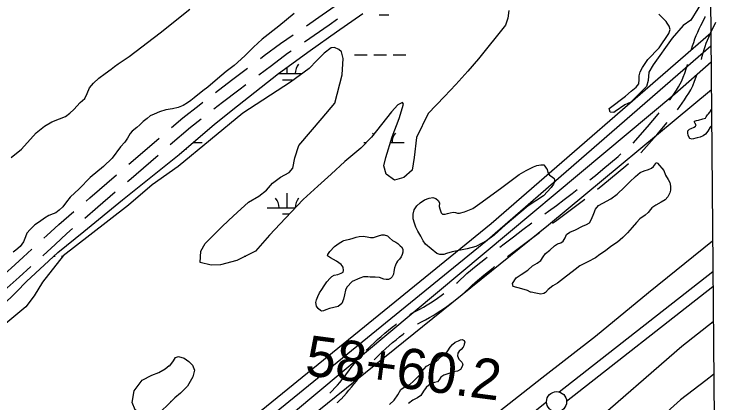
# Model space of a CAD drawing. Extents: x 3535183 to 3573198, y 534952 to 560562.
# Drawn here: x 3569207 to 3570964, y 551446 to 552410 of the extents above; entities that cross this region are included whole.
import ezdxf

# ---------------------------------------------------------------- set-up
doc = ezdxf.new("R2010")
doc.units = 0
for name, color, linetype in [('V-GRID-FRAM', 7, 'Continuous'), ('V-LEVE-TOET', 7, 'Continuous'), ('V-ROAD-CNTR', 7, 'Continuous'), ('V-SURV-IDEN', 7, 'Continuous'), ('V-SURV-LINE', 7, 'Continuous'), ('V-TOPO-SHOR', 7, 'Continuous'), ('V-UTIL-LINE', 7, 'Continuous'), ('V-WETL-SWMP', 7, 'Continuous')]:
    doc.layers.add(name, color=color, linetype=linetype)

msp = doc.modelspace()

# ---------------------------------------------------------------- linework, layer by layer
at = {"layer": 'V-GRID-FRAM'}
msp.add_lwpolyline([(3539245.8, 558535.3), (3570887.5, 558774.6), (3571033, 540592.1), (3539375.4, 540352.7), (3539245.8, 558535.3)], dxfattribs=at)
at = {"layer": 'V-LEVE-TOET'}
for points in [[(3570783.5, 551719.2), (3570942.9, 551847.5)], [(3568574.3, 549772.8), (3568699.5, 550006.5), (3568725.3, 550052.6), (3568744.2, 550082.1), (3568764.3, 550105.4), (3568785.9, 550128), (3568814.3, 550152), (3568848.3, 550173.8), (3568930.1, 550230.5), (3569050.1, 550319.3), (3569078.6, 550339.8), (3569121.6, 550376.1), (3569270.2, 550501.9), (3569397.9, 550609.4), (3569519.4, 550716.8), (3569625.5, 550799.5), (3569728.2, 550878.8), (3569883.6, 550999.8), (3570064, 551145.5), (3570202, 551252.1), (3570390.8, 551408.1), (3570518.4, 551507.9), (3570652.3, 551611.1), (3570783.5, 551719.2)], [(3570944.5, 551647), (3570866.7, 551585.5)], [(3570866.7, 551585.5), (3570632.1, 551382.2), (3570397.6, 551202.5), (3570122.9, 550988.5), (3569883.5, 550799.8), (3569665, 550627.5), (3569511, 550508.5), (3569259.2, 550315.1), (3569078.1, 550174.2), (3568917.1, 550048.4), (3568854.7, 549992.3), (3568833.1, 549965.5), (3568810, 549927.1), (3568793.2, 549889.2), (3568752.6, 549804), (3568679.2, 549666.5)]]:
    msp.add_lwpolyline(points, dxfattribs=at)
at = {"layer": 'V-ROAD-CNTR'}
for points in [[(3569933.7, 552381.8), (3569972.8, 552408.7), (3570016, 552438.5)], [(3569928.5, 552341.8), (3569989.9, 552384), (3570010.8, 552398.5)], [(3570890.8, 552323.8), (3570893.1, 552331.5), (3570896, 552340.2), (3570899.1, 552348.8), (3570902.4, 552357.3), (3570906, 552365.7), (3570909.8, 552374.1), (3570913.9, 552382.3), (3570917.9, 552390), (3570924.3, 552403.4), (3570924.9, 552404.7)], [(3570915, 552297.8), (3570915.1, 552297.9), (3570917.1, 552306.4), (3570919.3, 552314.4), (3570921.7, 552322.4), (3570924.3, 552330.3), (3570927.2, 552338.2), (3570930.2, 552345.9), (3570933.5, 552353.6), (3570937, 552361.2), (3570940.6, 552368.7), (3570944.8, 552376.5), (3570951.4, 552390.6)], [(3569819.6, 552300.6), (3569828.6, 552307.4), (3569869.6, 552337.7), (3569900.7, 552359.1)], [(3569815, 552259.8), (3569846.5, 552283.3), (3569887, 552313.3), (3569895.5, 552319.1)], [(3570835.8, 552196.5), (3570837.4, 552198.8), (3570842.8, 552206.4), (3570848, 552214.1), (3570853, 552221.9), (3570857.9, 552229.8), (3570862.6, 552237.8), (3570866.6, 552245.1), (3570870.2, 552254.3), (3570873.8, 552264.3), (3570877.2, 552274.4), (3570880.3, 552284.6), (3570880.5, 552285.2)], [(3569707.9, 552216.3), (3569747.4, 552246.4), (3569787.6, 552276.7)], [(3570855.4, 552172.6), (3570855.8, 552173.2), (3570861.7, 552181.2), (3570867.5, 552189.3), (3570873, 552197.5), (3570878.4, 552205.9), (3570883.6, 552214.3), (3570888.6, 552222.9), (3570893.9, 552232.4), (3570898.3, 552243.8), (3570902.1, 552254.5), (3570903.8, 552259.5)], [(3569703.6, 552175.1), (3569725.3, 552191.8), (3569765.6, 552222.5), (3569783.1, 552235.7)], [(3569598.4, 552129.1), (3569626.5, 552153.3), (3569666.8, 552184.7), (3569676.2, 552191.9)], [(3570745.2, 552089.8), (3570781.6, 552130.4), (3570807.9, 552162.4), (3570810.6, 552165.5)], [(3569595.1, 552086.6), (3569645.5, 552130.1), (3569671.9, 552150.6)], [(3570764.3, 552066.4), (3570765.4, 552067.3), (3570804.3, 552110.9), (3570829.8, 552141.8)], [(3569492.4, 552037.7), (3569549.4, 552086.7), (3569568.1, 552102.9)], [(3569489, 551995.3), (3569492, 551997.8), (3569564.9, 552060.5)], [(3570638.2, 551999.6), (3570651.6, 552010.3), (3570670.6, 552025.8), (3570689.4, 552041.4), (3570708, 552057.2), (3570715.2, 552063.4)], [(3570657.1, 551976.3), (3570670.5, 551987), (3570689.6, 552002.6), (3570708.6, 552018.4), (3570727.5, 552034.3), (3570734.1, 552040.1)], [(3569386, 551946.6), (3569395.5, 551954.6), (3569462, 552011.6)], [(3569382.6, 551904.3), (3569414.9, 551931.8), (3569458.7, 551969.3)], [(3570526.5, 551915.2), (3570535.1, 551921.4), (3570554.9, 551935.8), (3570574.5, 551950.3), (3570594, 551965), (3570606.8, 551974.9)], [(3570545.4, 551891.9), (3570552.6, 551897), (3570572.6, 551911.6), (3570592.5, 551926.3), (3570612.2, 551941.2), (3570625.7, 551951.6)], [(3569281, 551854.1), (3569288.5, 551861), (3569318, 551888.6), (3569355.6, 551920.6)], [(3570414, 551832), (3570424.7, 551840.3), (3570448, 551858), (3570471.4, 551875.6), (3570493.8, 551892.2)], [(3569278.4, 551810.9), (3569279.4, 551811.8), (3569308.9, 551839.1), (3569338, 551866.2), (3569352.2, 551878.3)], [(3570432.9, 551808.7), (3570443, 551816.5), (3570466.1, 551834.1), (3570489.3, 551851.5), (3570512.5, 551868.7), (3570512.8, 551868.9)], [(3569177.4, 551760), (3569199.9, 551780.1), (3569229.6, 551807), (3569251.6, 551827)], [(3570306.5, 551742.4), (3570309.2, 551744.7), (3570316.9, 551751.8), (3570324.5, 551759), (3570332.6, 551767), (3570355.8, 551785.9), (3570378.6, 551804.2), (3570382.5, 551807.3)], [(3569174.4, 551717.2), (3569190, 551731.1), (3569220, 551757.8), (3569248.8, 551783.9)], [(3570325.4, 551719.1), (3570329.1, 551722.3), (3570337.4, 551729.8), (3570345.4, 551737.5), (3570352.7, 551744.7), (3570374.7, 551762.6), (3570397.3, 551780.7), (3570401.4, 551784)], [(3570190.6, 551664.6), (3570195.7, 551667.9), (3570205.9, 551673.1), (3570215.1, 551678.1), (3570224.3, 551683.3), (3570233.3, 551688.6), (3570242.2, 551694.1), (3570251, 551699.9), (3570259.7, 551705.7), (3570268.3, 551711.8), (3570275.5, 551717.2)], [(3570209.6, 551641.2), (3570210.8, 551641.9), (3570219.8, 551646.6), (3570229.6, 551651.8), (3570239.3, 551657.3), (3570248.8, 551662.9), (3570258.3, 551668.8), (3570267.6, 551674.8), (3570276.8, 551681.1), (3570285.9, 551687.5), (3570294.4, 551693.8)], [(3570082.7, 551575.9), (3570084.7, 551577.9), (3570093.1, 551586.3), (3570101.7, 551594.5), (3570110.4, 551602.6), (3570119.3, 551610.5), (3570128.3, 551618.3), (3570137.4, 551625.8), (3570146.7, 551633.2), (3570156.1, 551640.4), (3570157.8, 551641.7)], [(3570101.7, 551552.4), (3570106.1, 551556.9), (3570114.1, 551564.9), (3570122.2, 551572.7), (3570130.6, 551580.4), (3570139, 551587.9), (3570147.6, 551595.3), (3570156.3, 551602.5), (3570165.2, 551609.6), (3570174.2, 551616.5), (3570176.7, 551618.4)], [(3569997.9, 551475.8), (3570004.3, 551482.6), (3570010.5, 551489.4), (3570016.5, 551496.3), (3570022.4, 551503.3), (3570028.1, 551510.5), (3570033.6, 551517.8), (3570039, 551525.2), (3570044.7, 551533.3), (3570052.6, 551542.9), (3570055.7, 551546.4)], [(3570019.7, 551455.2), (3570026.3, 551462.2), (3570032.9, 551469.4), (3570039.4, 551476.8), (3570045.6, 551484.4), (3570051.8, 551492), (3570057.7, 551499.8), (3570063.5, 551507.8), (3570068.6, 551515.2), (3570074.9, 551522.7)], [(3569992, 551469.9), (3569992.1, 551470), (3569998.1, 551476.1)], [(3570010.3, 551446.2), (3570012.1, 551447.5), (3570019.4, 551454.9)]]:
    msp.add_lwpolyline(points, dxfattribs=at)
at = {"layer": 'V-SURV-LINE'}
for points in [[(3570561.8, 551472.7), (3570943.5, 551771.4)], [(3570943.8, 551733.6), (3570580.3, 551449.1)], [(3569835.4, 550894.2), (3570530.4, 551447.9)]]:
    msp.add_lwpolyline(points, dxfattribs=at)
msp.add_circle((3570555.3, 551448.6), 25, dxfattribs=at)
at = {"layer": 'V-TOPO-SHOR'}
for points in [[(3569200.2, 552054.8), (3569225.2, 552075.4), (3569262.2, 552115.9), (3569282.9, 552132.7), (3569301.3, 552142.8), (3569319.9, 552150.4), (3569335.2, 552156.3), (3569346, 552164.4), (3569355.5, 552173.8), (3569371.6, 552191), (3569383.1, 552201.1), (3569388.8, 552213.3), (3569394.8, 552227.5), (3569404.7, 552239.2), (3569417.7, 552251.2), (3569433.6, 552263.1), (3569448.4, 552273.9), (3569457.1, 552280.4), (3569465.6, 552287.1), (3569492.9, 552305.2), (3569570.1, 552363.9), (3569644.3, 552422.8)], [(3569902.9, 552412.4), (3569865, 552380.7), (3569824, 552348.6), (3569802, 552328.2), (3569780.7, 552306.9), (3569754.1, 552283.3), (3569733.8, 552268), (3569713, 552249.9), (3569688.7, 552229), (3569676.3, 552220.1), (3569654.7, 552202.9), (3569646.5, 552196.4), (3569638.5, 552190.2), (3569627, 552184), (3569614.6, 552178.3), (3569601.2, 552175.3), (3569584, 552172.9), (3569568.8, 552167.9), (3569555.6, 552162.5), (3569545.3, 552157.8), (3569538.1, 552151.6), (3569527.8, 552143.8), (3569519.5, 552135.9), (3569512.3, 552129.1), (3569500.9, 552120), (3569495.4, 552113.8), (3569489.1, 552102.7), (3569482.4, 552092.9), (3569471.8, 552081), (3569450.8, 552052.8), (3569429.6, 552032.2), (3569396.5, 552004.9), (3569368.8, 551977.1), (3569346.5, 551956), (3569337.2, 551944.3), (3569328.5, 551932.6), (3569319.5, 551923.7), (3569311.3, 551916.9), (3569304, 551914.5), (3569293.4, 551910.7), (3569282.4, 551903.7), (3569270.6, 551894.9), (3569258.9, 551887.4), (3569254.5, 551883.7), (3569246.8, 551875.8), (3569238.8, 551866.5), (3569235.2, 551857.8), (3569230.5, 551845), (3569222.3, 551833.9), (3569211.5, 551824.5), (3569205.3, 551819.6)], [(3570918.7, 552150.3), (3570925, 552152.5), (3570926.9, 552155.4), (3570928.4, 552157.7), (3570930.3, 552160.3), (3570932.9, 552162.8), (3570936.2, 552166.9)], [(3570936.2, 552166.9), (3570940.3, 552174.3)], [(3570940.6, 552133.2), (3570937.2, 552129.8), (3570931.2, 552120.2), (3570925.2, 552112.8), (3570919.6, 552108), (3570911.8, 552105.4), (3570904.4, 552103.6), (3570891.8, 552100.3), (3570886.6, 552101.8), (3570882.2, 552108.9), (3570881.4, 552115.6), (3570881.5, 552120.8), (3570885.6, 552125.2), (3570889.7, 552126.3), (3570897.1, 552130), (3570900.8, 552132.6), (3570902.3, 552135.9), (3570899.7, 552139.3), (3570897.9, 552142.2), (3570898.3, 552144.8), (3570903.1, 552146.7), (3570907.9, 552147.4), (3570918.7, 552150.3)], [(3570806, 552040.5), (3570821.4, 552022.6), (3570826.2, 552010.9), (3570832.2, 552000), (3570836.3, 551992.5), (3570838.6, 551983.7), (3570838.5, 551973.7), (3570836.6, 551966.8), (3570831.6, 551957.1), (3570825.1, 551949.7), (3570815.5, 551943.7), (3570801.8, 551936.6), (3570792, 551930), (3570788.3, 551925.6), (3570782.9, 551918.2), (3570775.2, 551911.5), (3570761.9, 551902.4), (3570753.7, 551893.6), (3570742.7, 551881.2), (3570731.2, 551867.8), (3570720, 551855.8), (3570706.9, 551844.8), (3570690.4, 551833.5), (3570677.1, 551823.2), (3570662.6, 551814), (3570652.1, 551805.3), (3570632.8, 551795.4), (3570613, 551786.1), (3570601.8, 551776.9), (3570572.2, 551754.1), (3570557.5, 551742.8), (3570546.3, 551736.2), (3570534.6, 551727), (3570527.4, 551719.4), (3570523.9, 551717.1), (3570516.2, 551715.5), (3570503.5, 551718), (3570492.1, 551720.4), (3570490.5, 551720.8), (3570483.3, 551724.6), (3570469.2, 551728.4), (3570447.4, 551734.8), (3570445.6, 551741.8), (3570454.8, 551755.9), (3570467.1, 551764.6), (3570483.7, 551775.4), (3570495.4, 551785.5), (3570507.2, 551792.4), (3570516.1, 551798.8), (3570521.7, 551808.1), (3570528.1, 551816.1), (3570538.6, 551824.9), (3570549.8, 551835), (3570557.9, 551840.3), (3570566.1, 551843.2), (3570571.9, 551846.9), (3570576.4, 551855), (3570579.9, 551863.6), (3570587.9, 551869.1), (3570602.7, 551875.2), (3570620, 551884.4), (3570629.8, 551888.5), (3570637.4, 551892.8), (3570642.4, 551901.8), (3570647.6, 551915.5), (3570651.6, 551926.4), (3570659.3, 551935.6), (3570670, 551941.3), (3570689.8, 551951.8), (3570705.5, 551963.6), (3570724.2, 551981.3), (3570737.2, 551993.9), (3570751, 552007.5), (3570763.2, 552017.4), (3570772.7, 552021.5), (3570783.6, 552025.2), (3570791.1, 552028.1), (3570796.5, 552032.3), (3570801.1, 552038.9), (3570803, 552042), (3570806, 552040.5)], [(3570533.3, 552017), (3570537.4, 552010.5), (3570544.1, 552006.3), (3570548.9, 552002.1), (3570550.5, 551998.6), (3570550.5, 551993.9), (3570547.9, 551988.6), (3570541.6, 551980.5), (3570522.6, 551959.1), (3570484.4, 551934.8), (3570427.2, 551886.9), (3570399.9, 551862.1), (3570381.4, 551847.6), (3570370.3, 551842.4), (3570354.4, 551833.9), (3570333, 551828.2), (3570296.1, 551820.4), (3570281.9, 551816.3), (3570274.7, 551813.8), (3570265.4, 551813.9), (3570257.6, 551816.7), (3570229.2, 551839.4), (3570223.9, 551848.1), (3570218, 551859.5), (3570210.6, 551872.1), (3570205.6, 551881.8), (3570202, 551891.6), (3570199.3, 551902.1), (3570198.6, 551914.4), (3570201.7, 551924.6), (3570208.3, 551934.9), (3570216.5, 551942.5), (3570226.8, 551949.9), (3570238.6, 551954), (3570247.4, 551955.1), (3570255.3, 551952.9), (3570260.8, 551948.3), (3570264.5, 551942), (3570263.8, 551933.2), (3570265.1, 551926.9), (3570268.5, 551917.3), (3570272.2, 551914.3), (3570278.7, 551914), (3570284.5, 551915.6), (3570291.2, 551917.6), (3570298, 551919.2), (3570304.2, 551918), (3570309.3, 551916.6), (3570314.4, 551916.8), (3570326.8, 551919.7), (3570347.2, 551927.9), (3570364.5, 551940.1), (3570416, 551977.3), (3570462.2, 552012.2), (3570479.7, 552022.3), (3570497.6, 552031.2), (3570506.2, 552034.4), (3570516, 552036.6), (3570523.2, 552036.1), (3570526.2, 552033.1), (3570529.4, 552027.9), (3570531.7, 552024.7), (3570533.3, 552017)], [(3570134.7, 551860.3), (3570140, 551855.2), (3570147.3, 551848.4), (3570155.6, 551844.2), (3570160.7, 551841.2), (3570166.9, 551835.6), (3570169.6, 551832.6), (3570173.3, 551827.2), (3570173.2, 551820.1), (3570171.5, 551813.8), (3570169.4, 551807.9), (3570164.8, 551802.1), (3570159.9, 551797.1), (3570157.1, 551792.9), (3570154.7, 551787.4), (3570152.6, 551780.7), (3570150.7, 551771.5), (3570149.9, 551765), (3570146.9, 551758.6), (3570142.2, 551754), (3570137.6, 551752.2), (3570131.6, 551752), (3570125.8, 551752.9), (3570115.4, 551756.5), (3570104.6, 551758), (3570098.6, 551757.3), (3570092.3, 551757.4), (3570086.3, 551758.3), (3570080.3, 551758.8), (3570075.2, 551758.4), (3570066.7, 551755.2), (3570047, 551747.3), (3570033.9, 551732.6), (3570030.4, 551725), (3570028, 551714.2), (3570026.1, 551703.3), (3570021.4, 551692.7), (3570012.3, 551684.9), (3569991, 551680.2), (3569981.5, 551676.6), (3569975.7, 551673.9), (3569972, 551673), (3569968.8, 551674.6), (3569964, 551678.8), (3569962.6, 551680.2), (3569958.7, 551685.8), (3569956.9, 551694.6), (3569958.6, 551701.5), (3569961.7, 551709.3), (3569966.4, 551718.8), (3569971.7, 551727.3), (3569977.6, 551736.5), (3569984.1, 551746.4), (3569992.5, 551755.3), (3569996.7, 551759.7), (3570002.7, 551762.4), (3570011.7, 551764.4), (3570019.9, 551767.4), (3570025, 551770.3), (3570026.1, 551774.5), (3570024.6, 551782.3), (3570020.2, 551789.3), (3570008.5, 551797.2), (3570000.9, 551801.9), (3569993.8, 551805.9), (3569986.4, 551810.3), (3569986.9, 551814.3), (3569991.4, 551821.6), (3570003.2, 551833.8), (3570014.9, 551841.8), (3570023, 551846.6), (3570026.9, 551848.6), (3570033.6, 551850.4), (3570041.5, 551851.8), (3570049.8, 551854.5), (3570057, 551857), (3570064.7, 551858.8), (3570074.6, 551859.6), (3570084.5, 551857.9), (3570092.8, 551856.5), (3570100.5, 551856.4), (3570113, 551860.3), (3570121.3, 551862.5), (3570126.2, 551862.9), (3570126.8, 551862.9), (3570134.7, 551860.3)], [(3570140.2, 551441.5), (3570152, 551452.5), (3570160.5, 551465.8), (3570167.9, 551478.7), (3570178.9, 551486.5), (3570191.6, 551491.7), (3570199.3, 551498.6), (3570207.4, 551507.3), (3570215.3, 551515.5), (3570220.5, 551523.8), (3570232.4, 551537.1), (3570242.8, 551542.6), (3570253.2, 551547.6), (3570261.1, 551553.1), (3570268.6, 551560.4), (3570275.5, 551565), (3570281.6, 551569.8), (3570285.3, 551574.6), (3570291.2, 551584.3), (3570296.5, 551590.5), (3570303.5, 551596), (3570311.4, 551599.9), (3570316.7, 551602.4), (3570320.7, 551603), (3570325.7, 551600.7)], [(3570325.7, 551600.7), (3570327.3, 551596.5), (3570325.9, 551591.7), (3570324.5, 551587.3), (3570323.1, 551584.1), (3570317.9, 551578.3), (3570313.5, 551574.2), (3570309.5, 551568.9), (3570309.3, 551562.2), (3570312.4, 551553.9), (3570317.7, 551549.2), (3570320, 551546.9), (3570322.5, 551541.8), (3570320.6, 551536), (3570316.2, 551528.4), (3570309.4, 551524.3), (3570298.6, 551522.5), (3570287.5, 551518.9), (3570275.2, 551514.6), (3570267.7, 551509.4), (3570263.8, 551502.9), (3570259.3, 551498.1), (3570251.9, 551495.9), (3570244.3, 551493.6), (3570238, 551490), (3570231.1, 551483.5), (3570224.5, 551474.8), (3570217.7, 551464), (3570209.8, 551458.3), (3570198.2, 551452.1), (3570186.9, 551444.3)], [(3570945.6, 551516.1), (3570926.1, 551501.5), (3570863, 551452.9), (3570822, 551416.1), (3570773.9, 551375.5), (3570677.5, 551301.6)]]:
    msp.add_lwpolyline(points, dxfattribs=at)
at = {"layer": 'V-UTIL-LINE'}
for points in [[(3565844, 540552.9), (3566536.8, 542959.3), (3566600.3, 543171.5), (3566545.5, 543258.5), (3566611.7, 543523.5), (3566756.4, 543920.5), (3567664.2, 545976.5), (3567722, 546084.3), (3567726.5, 546290.7), (3567571.1, 546289.8), (3567678.6, 547410.2), (3567020.2, 547722), (3567668.7, 549051.1), (3567634.8, 549127.6), (3568079.6, 549920.2), (3568202.2, 550153.6), (3569240.2, 550955.3), (3570392.4, 551890.6), (3570938.8, 552364.2)], [(3565873.7, 540553.1), (3566563.6, 542961.2), (3566563.7, 542961.4), (3566622.1, 543169.5), (3566567.9, 543256.5), (3566645.8, 543532.2), (3566754.8, 543832.1), (3567684, 545957.9), (3567747.2, 546073.9), (3567750.5, 546307.3), (3567594.8, 546310.7), (3567709.4, 547423.7), (3567050.9, 547733.1), (3567703.9, 549055.8), (3567667, 549133), (3568103.3, 549907), (3568220.5, 550136.8), (3569231.1, 550913.6), (3570383.3, 551849.9), (3570939, 552332.1)], [(3570939.4, 552291.6), (3570849.1, 552211.5), (3569548.9, 551126.6), (3568625, 550412.5), (3568598.6, 550392.1), (3568238.5, 550116), (3568124.2, 549911.1), (3567700.4, 549152.4), (3566983.7, 547869), (3567517.4, 547561.1), (3569316.2, 545945.9), (3569331.4, 545867.9), (3569368.9, 543127), (3569352.8, 543013.2), (3569354.5, 542782.5), (3569354.6, 542779), (3569354.6, 542777.6), (3569352.7, 542706.1), (3569074.9, 542711.5), (3568970.1, 542218.9), (3568443.7, 540572.5)], [(3570939.9, 552222.4), (3570535.3, 551886.4), (3568260.8, 550054.4), (3568175.1, 549886.6), (3567095.5, 547774.9), (3567514.7, 547600.4), (3567916.8, 547434.9), (3567543.9, 546342.9), (3567623.7, 546336.5), (3568423.1, 546277.7), (3568456, 546292.7), (3568479.7, 546273.4), (3569276.9, 546236), (3569276.6, 546213.5), (3569327.2, 542794.5), (3569326.5, 542748.2), (3569070.1, 542749.3), (3568961.5, 542258.4), (3568428.1, 540572.4)]]:
    msp.add_lwpolyline(points, dxfattribs=at)
at = {"layer": 'V-WETL-SWMP'}
for p, q in [((3570934.3, 552469.7), (3570889.3, 552395.4)), ((3570114.2, 552409.1), (3570138.2, 552409.1)), ((3570827.2, 552392.1), (3570809.5, 552410.4)), ((3570829.8, 552388), (3570827.2, 552392.1)), ((3570889.3, 552395.4), (3570869.7, 552382.2)), ((3570835.3, 552380.6), (3570829.8, 552388)), ((3570834.1, 552362.4), (3570837.5, 552372)), ((3570837.5, 552372), (3570835.3, 552380.6)), ((3570869.7, 552382.2), (3570842.4, 552351)), ((3570810.6, 552327.2), (3570834.1, 552362.4)), ((3570842.4, 552351), (3570795.3, 552284.3)), ((3570782.2, 552297.7), (3570810.6, 552327.2)), ((3570052.8, 552309.1), (3570084.8, 552309.1)), ((3570100.8, 552309.1), (3570132.8, 552309.1)), ((3570148.8, 552309.1), (3570180.8, 552309.1)), ((3570768.8, 552277.7), (3570782.2, 552297.7)), ((3570795.3, 552284.3), (3570784.8, 552266.3)), ((3569885.8, 552262.7), (3569885.8, 552278.8)), ((3570760.9, 552257.4), (3570762.8, 552267.4)), ((3570762.8, 552267.4), (3570768.8, 552277.7)), ((3570784.8, 552266.3), (3570782.6, 552245.4)), ((3569863.6, 552262.7), (3569923.2, 552262.7)), ((3570759.3, 552237.3), (3570760.9, 552248.5)), ((3570760.9, 552248.5), (3570760.9, 552257.4)), ((3569873.8, 552247.3), (3569897.8, 552247.3)), ((3570779, 552230.7), (3570739.8, 552191.9)), ((3570753.3, 552229.2), (3570759.3, 552237.3)), ((3570782.6, 552245.4), (3570779, 552230.7)), ((3570726.9, 552206.7), (3570740.3, 552219.6)), ((3570740.3, 552219.6), (3570753.3, 552229.2)), ((3570686.3, 552176.5), (3570726.9, 552206.7)), ((3570724.5, 552185.7), (3570700.7, 552168.4)), ((3570739.8, 552191.9), (3570724.5, 552185.7)), ((3570688.8, 552167.1), (3570686.3, 552176.5)), ((3570697.9, 552166.3), (3570688.8, 552167.1)), ((3570700.7, 552168.4), (3570697.9, 552166.3)), ((3569652.3, 552091.9), (3569674.3, 552091.9)), ((3570076.2, 552091.9), (3570082.6, 552091.9)), ((3570142.3, 552091.9), (3570176.2, 552091.9)), ((3569634.2, 552076.5), (3569636.3, 552076.5)), ((3570137.6, 552076.5), (3570138.2, 552076.5)), ((3569885.8, 551930), (3569885.8, 551966)), ((3569835.8, 551930), (3569906.4, 551930)), ((3569873.8, 551914.6), (3569891.7, 551914.6)), ((3569306.8, 551810), (3569309, 551810)), ((3569325, 551810), (3569328.7, 551810)), ((3569778.9, 551810), (3569783, 551810))]:
    msp.add_line(p, q, dxfattribs=at)
for points in [[(3568929.8, 551476.3), (3568955.6, 551498.8), (3568985.2, 551524), (3569021.4, 551553.4), (3569075.2, 551599.2), (3569101.9, 551619.6), (3569124.5, 551637), (3569143.6, 551654), (3569176.9, 551685.4), (3569212.8, 551721.2), (3569237.7, 551746.7), (3569316.1, 551818.5), (3569380.1, 551871.2), (3569476.2, 551949.4), (3569617.2, 552061.9), (3569705.6, 552137.3), (3569762.4, 552183.2), (3569864.5, 552263.4), (3569942.6, 552320.1), (3570008.6, 552366.4), (3570073.4, 552411.7)], [(3570436.8, 552419.6), (3570434.1, 552400.4), (3570428.2, 552383), (3570361.3, 552299.6), (3570335.1, 552268.5), (3570305.2, 552236), (3570276.7, 552205.7), (3570236.2, 552164), (3570207.1, 552103.9), (3570201.6, 552054.6), (3570196, 552023.6), (3570175.7, 552004.7), (3570152.3, 551998), (3570132.2, 552013.2), (3570126.1, 552034.1), (3570130.9, 552054.7), (3570146.6, 552106), (3570164.1, 552151.3), (3570174.8, 552187.2), (3570172.5, 552191.4), (3570160.6, 552185.6), (3570145, 552167.7), (3570095.4, 552104.8), (3570068.5, 552077.6), (3570029.1, 552045), (3569995.2, 552013), (3569962.3, 551983.6), (3569925.5, 551950), (3569881.8, 551904.2), (3569842.1, 551861.6), (3569806.8, 551821.8), (3569760.7, 551798.9), (3569719.8, 551788.1), (3569696.7, 551787.1), (3569669.4, 551794), (3569671.2, 551822.1), (3569682.2, 551841.5), (3569703.5, 551863.1), (3569722.2, 551881.7), (3569740.6, 551899), (3569761.6, 551918.5), (3569789.6, 551943.8), (3569815, 551958.7), (3569834.6, 551973.4), (3569849.3, 551990.7), (3569868.9, 552005.8), (3569890.5, 552017.5), (3569899.9, 552028.1), (3569904.7, 552053.5), (3569914.4, 552084.8), (3569972.4, 552152.3), (3570004.2, 552189.8), (3570022.5, 552259.7), (3570025.2, 552300), (3570020.6, 552316.7), (3570014.4, 552322.3), (3570003.3, 552327.5), (3569995.4, 552326.4), (3569977.9, 552313.6), (3569959.9, 552295.6), (3569940.3, 552275.4), (3569894.2, 552241.2), (3569775.2, 552164.6), (3569615.2, 552032.6), (3569550.3, 551987.2), (3569491.6, 551936.1), (3569395.1, 551861.7), (3569329.1, 551810.5), (3569277.9, 551745), (3569257.2, 551711.4), (3569236, 551683.7), (3569181.5, 551638.8)]]:
    msp.add_lwpolyline(points, dxfattribs=at)
msp.add_lwpolyline([(3569592.7, 551538.5), (3569594, 551537.6), (3569603.1, 551550), (3569608.3, 551558.3), (3569615.9, 551560.5), (3569630, 551556.5), (3569641.7, 551548.5), (3569650.9, 551539), (3569655.4, 551526.7), (3569651.4, 551510.3), (3569638.3, 551487.3), (3569620.8, 551470.1), (3569606.4, 551458.4), (3569590.1, 551441.5), (3569572.9, 551424.9), (3569552.7, 551417.7), (3569528.2, 551417.6), (3569508, 551428.7), (3569500.7, 551446.7), (3569505.5, 551475.6), (3569525.4, 551501.8), (3569549.3, 551514.3), (3569566.6, 551520.9), (3569582.2, 551530)], close=True, dxfattribs=at)
for centre, start, end in [((3569941, 552263.2), 139.2282, 180.7718), ((3569830.5, 552263.2), 359.2282, 1.8054), ((3570071, 552092.4), 32.7876, 40.7718), ((3570181.5, 552092.4), 139.2282, 180.7718), ((3569830.5, 551930.5), 359.2282, 40.7718), ((3569941, 551930.5), 139.2282, 180.7718), ((3569569.1, 551427), 37.7494, 40.7718)]:
    msp.add_arc(centre, 35.2, start, end, dxfattribs=at)

# ---------------------------------------------------------------- texts
at = {"layer": 'V-SURV-IDEN'}
msp.add_text('58+60.2', height=100, rotation=352.4827, dxfattribs=at).set_placement((3569927.7, 551515))

doc.saveas('drawing.dxf')
